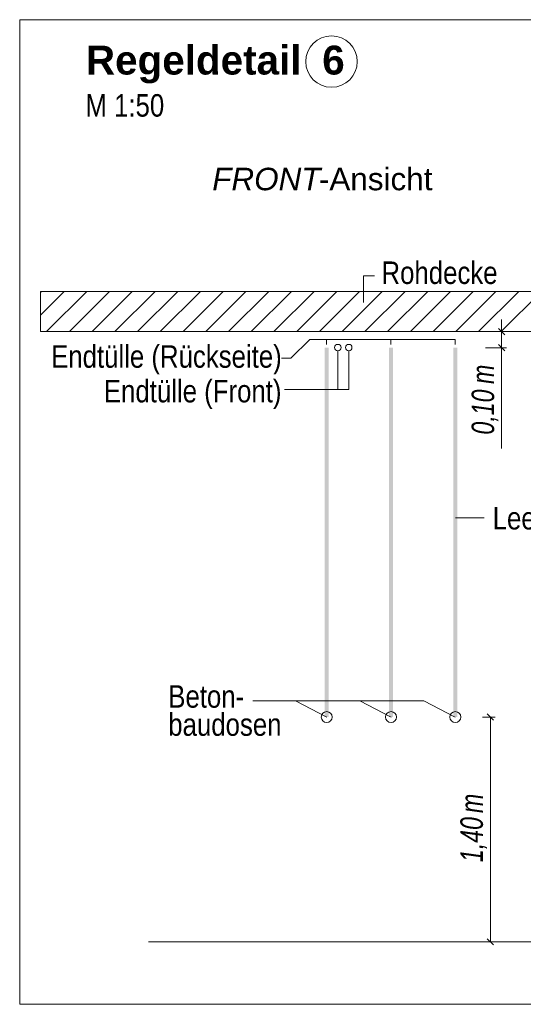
# Model space of a CAD drawing. Extents: x -620 to 300, y 62 to 1162.
# Tile 305 of 322: x 190 to 221, y 925 to 986. Entities that reach past the tile are written whole.
import ezdxf
from ezdxf.lldxf.tags import DXFTag

# ---------------------------------------------------------------- set-up
doc = ezdxf.new("R2010")
doc.units = 0
doc.layers.get('0').update_dxf_attribs({"lineweight": 13})
for name, color, linetype, lineweight, true_color in [('E_Aussparung Bemaßung-A06G94UP8I', 5, 'Continuous', 9, 0x0000ff), ('E_Betonbaudose', 1, 'Continuous', 13, 0xff0000), ('E_Detail_Beschriftung', 7, 'Continuous', 13, 0x009900), ('E_Detail_Wandschraffur', 7, 'Continuous', 5, 0xc0c0c0), ('E_Leerrohr Beschriftung', 1, 'Continuous', 9, 0xff0000)]:
    doc.layers.add(name, color=color, linetype=linetype, lineweight=lineweight, true_color=true_color)
doc.layers.add('E_Detail_Linie_Text_Bem', color=7, linetype='Continuous', lineweight=13)
doc.styles.get("Standard").update_dxf_attribs({"font": 'ARIALN.TTF'})
tags = doc.linetypes.add('fein_strichliert', pattern=[4, 1, -2, 1]).pattern_tags.tags
tags[8:9] = [DXFTag(74, 4), DXFTag(75, 0), DXFTag(340, '0'), DXFTag(46, 0.0), DXFTag(50, 0.0), DXFTag(44, 0.0), DXFTag(45, 0.0)]
tags[6:7] = [DXFTag(74, 4), DXFTag(75, 0), DXFTag(340, '0'), DXFTag(46, 0.0), DXFTag(50, 0.0), DXFTag(44, 0.0), DXFTag(45, 0.0)]
tags[4:5] = [DXFTag(74, 4), DXFTag(75, 0), DXFTag(340, '0'), DXFTag(46, 0.0), DXFTag(50, 0.0), DXFTag(44, 0.0), DXFTag(45, 0.0)]
tags = doc.linetypes.add('fein_strichliert-A06G94UT8I', pattern=[4, 1, -2, 1]).pattern_tags.tags
tags[8:9] = [DXFTag(74, 4), DXFTag(75, 0), DXFTag(340, '0'), DXFTag(46, 0.0), DXFTag(50, 0.0), DXFTag(44, 0.0), DXFTag(45, 0.0)]
tags[6:7] = [DXFTag(74, 4), DXFTag(75, 0), DXFTag(340, '0'), DXFTag(46, 0.0), DXFTag(50, 0.0), DXFTag(44, 0.0), DXFTag(45, 0.0)]
tags[4:5] = [DXFTag(74, 4), DXFTag(75, 0), DXFTag(340, '0'), DXFTag(46, 0.0), DXFTag(50, 0.0), DXFTag(44, 0.0), DXFTag(45, 0.0)]

# ---------------------------------------------------------------- blocks, each defined once
blk = doc.blocks.new('Referenz-A06G94UU8I')
at = {"layer": 'E_Aussparung Bemaßung-A06G94UP8I', "linetype": 'Continuous', "ltscale": 0.13}
for p, q in [((220.027, 967.391), (220.027, 959.353)), ((220.327, 966.627), (219.027, 966.627)), ((219.836, 966.818), (220.218, 966.436)), ((219.836, 965.818), (220.218, 965.436)), ((220.327, 965.627), (219.027, 965.627)), ((219.627, 942.627), (218.827, 942.627)), ((219.518, 942.436), (219.136, 942.818)), ((219.327, 942.627), (219.327, 928.627)), ((219.627, 928.627), (218.827, 928.627)), ((219.518, 928.436), (219.136, 928.818))]:
    blk.add_line(p, q, dxfattribs=at)
at = {"layer": 'E_Betonbaudose', "linetype": 'Continuous', "ltscale": 0.13}
for centre, radius in [((209.835, 965.637), 0.2), ((210.515, 965.637), 0.2), ((210.515, 965.637), 0.2), ((209.144, 942.627), 0.34), ((213.144, 942.627), 0.34), ((217.144, 942.627), 0.34)]:
    blk.add_circle(centre, radius, dxfattribs=at)
at = {"layer": 'E_Detail_Linie_Text_Bem', "linetype": 'fein_strichliert-A06G94UT8I', "ltscale": 0.65}
for p, q in [((252.812, 986.054), (190.043, 986.054)), ((190.043, 986.054), (190.043, 924.738)), ((190.043, 924.738), (249.786, 924.738))]:
    blk.add_line(p, q, dxfattribs=at)
at = {"layer": 'E_Detail_Linie_Text_Bem', "color": 0, "linetype": 'Continuous', "ltscale": 0.13}
for p, q in [((211.434, 968.448), (211.434, 970.096)), ((211.434, 970.096), (212.121, 970.096)), ((206.921, 964.974), (208.089, 966.142)), ((217.135, 966.142), (208.089, 966.142)), ((209.135, 965.837), (209.135, 966.142)), ((213.135, 965.837), (213.135, 966.142)), ((217.135, 965.837), (217.135, 966.142)), ((209.835, 965.437), (209.835, 963.018)), ((210.515, 965.437), (210.515, 963.018)), ((206.332, 964.974), (206.921, 964.974)), ((206.514, 963.018), (210.515, 963.018)), ((217.164, 955.041), (218.949, 955.041)), ((204.555, 943.636), (215.195, 943.636)), ((207.195, 943.636), (209.144, 942.627)), ((211.195, 943.636), (213.144, 942.627)), ((215.195, 943.636), (217.144, 942.627))]:
    blk.add_line(p, q, dxfattribs=at)
at = {"layer": 'E_Detail_Linie_Text_Bem', "linetype": 'Continuous', "ltscale": 0.13}
for p, q in [((242.66, 969.127), (191.333, 969.127)), ((191.333, 969.127), (191.333, 966.627)), ((191.333, 966.627), (201.725, 966.627)), ((191.333, 966.627), (240.16, 966.627)), ((201.725, 966.627), (242.66, 966.627)), ((198.059, 928.627), (235.072, 928.627))]:
    blk.add_line(p, q, dxfattribs=at)
for points in [[(209.269, 965.628), (209.269, 942.627), (209.019, 965.627), (209.019, 942.627)], [(213.269, 965.628), (213.269, 942.627), (213.019, 965.627), (213.019, 942.627)], [(217.269, 965.628), (217.269, 942.627), (217.019, 965.627), (217.019, 942.627)]]:
    blk.add_solid(points, dxfattribs=at)
at = {"layer": 'E_Detail_Wandschraffur', "linetype": 'fein_strichliert', "ltscale": 0.13}
for p, q in [((191.333, 967.656), (192.804, 969.127)), ((193.132, 966.627), (195.632, 969.127)), ((195.961, 966.627), (198.461, 969.127)), ((198.789, 966.627), (201.289, 969.127)), ((201.618, 966.627), (204.118, 969.127)), ((204.446, 966.627), (206.946, 969.127)), ((207.275, 966.627), (209.775, 969.127)), ((210.103, 966.627), (212.603, 969.127)), ((212.931, 966.627), (215.431, 969.127)), ((215.76, 966.627), (218.26, 969.127)), ((218.588, 966.627), (221.088, 969.127))]:
    blk.add_line(p, q, dxfattribs=at)
at = {"layer": 'E_Detail_Wandschraffur', "linetype": 'ByBlock', "ltscale": 0.13}
for p, q in [((191.333, 969.07), (191.39, 969.127)), ((191.718, 966.627), (194.218, 969.127)), ((194.547, 966.627), (197.047, 969.127)), ((197.375, 966.627), (199.875, 969.127)), ((200.204, 966.627), (202.704, 969.127)), ((203.032, 966.627), (205.532, 969.127)), ((205.86, 966.627), (208.36, 969.127)), ((208.689, 966.627), (211.189, 969.127)), ((211.517, 966.627), (214.017, 969.127)), ((214.346, 966.627), (216.846, 969.127)), ((217.174, 966.627), (219.674, 969.127)), ((220.003, 966.627), (222.503, 969.127))]:
    blk.add_line(p, q, dxfattribs=at)
at = {"layer": 'E_Leerrohr Beschriftung', "linetype": 'Continuous', "ltscale": 0.13}
blk.add_circle((209.442, 983.447), 1.6, dxfattribs=at)
at = {"layer": 'E_Aussparung Bemaßung-A06G94UP8I', "linetype": 'Continuous', "ltscale": 0.13, "char_height": 1.4, "attachment_point": 1, "rotation": 90}
for s, insert in [('{\\W0.9;\\fArial Narrow|b0|i1;m}', (218.16, 963.368)), ('{\\W0.9;\\fArial Narrow|b0|i1;0,10 }', (218.16, 960.215)), ('{\\W0.9;\\fArial Narrow|b0|i1;m}', (217.46, 936.648)), ('{\\W0.9;\\fArial Narrow|b0|i1;1,40 }', (217.46, 933.591))]:
    blk.add_mtext(s, dxfattribs=dict(at, insert=insert))
at = {"layer": 'E_Detail_Beschriftung', "color": 1, "linetype": 'Continuous', "lineweight": 35, "ltscale": 0.35, "true_color": 0xff0000, "char_height": 1.8, "attachment_point": 1}
for s, insert in [('{\\fArial|b1|i0;Regeldetail}', (194.161, 984.439)), ('{\\fArial|b1|i0;6}', (208.864, 984.439))]:
    blk.add_mtext(s, dxfattribs=dict(at, insert=insert))
at = {"layer": 'E_Detail_Beschriftung', "linetype": 'Continuous', "ltscale": 0.13, "char_height": 1.4, "attachment_point": 1}
for s, insert in [('{\\fArial Narrow;M 1:50}', (194.131, 981.418)), ('{\\fArial Narrow;Rohdecke}', (212.551, 970.997)), ('{\\fArial Narrow;Endtülle (Rückseite)}', (191.995, 965.781)), ('{\\fArial Narrow;Endtülle (Front)}', (195.278, 963.624)), ('{\\fArial Narrow;Leerrohr M25}', (219.468, 955.71)), ('{\\fArial Narrow;Beton-}', (199.285, 944.61)), ('{\\fArial Narrow;baudosen}', (199.285, 942.86))]:
    blk.add_mtext(s, dxfattribs=dict(at, insert=insert))
at = {"layer": 'E_Detail_Beschriftung', "linetype": 'Continuous', "lineweight": -2, "ltscale": 0.25, "char_height": 1.4, "attachment_point": 1}
for s, insert in [('{\\fArial|b0|i1;FRONT}', (202.021, 976.833)), ('{\\fArial;-Ansicht}', (208.656, 976.833))]:
    blk.add_mtext(s, dxfattribs=dict(at, insert=insert))

msp = doc.modelspace()

# ---------------------------------------------------------------- block references
at = {"color": 8, "lineweight": 25, "ltscale": 0.25, "true_color": 0x808080}
msp.add_blockref('Referenz-A06G94UU8I', (0, 0), dxfattribs=at)

doc.saveas('drawing.dxf')
